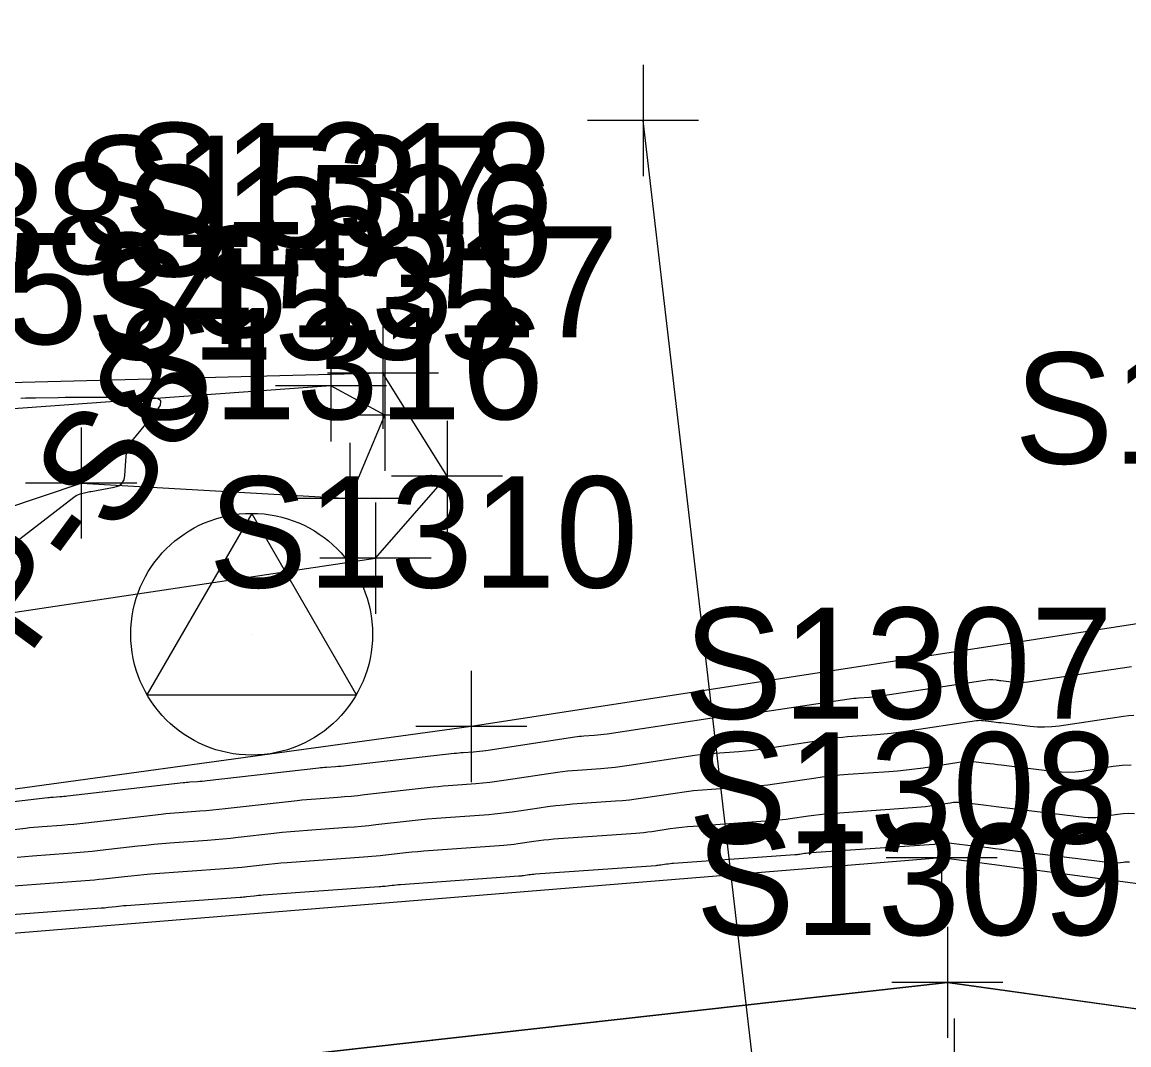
# Model space of a CAD drawing. Extents: x 816928 to 825690, y 436959 to 448212.
# Drawn here: x 818852.06 to 818891.89, y 445192.42 to 445229.23 of the extents above; entities that cross this region are included whole.
import ezdxf

# ---------------------------------------------------------------- set-up
doc = ezdxf.new("R2010")
doc.units = 0
for name, color, linetype in [('SURVEY - CONTOURS - Index with Text', 7, 'Continuous'), ('SURVEY - CONTOURS - Intermediate with optional Text', 7, 'Continuous'), ('SURVEY - CONTROL with Text', 7, 'Continuous'), ('SURVEY - DRAINAGE - Bridge Hydraulic Data - Points - Locators', 7, 'Continuous'), ('SURVEY - DRAINAGE - Bridge Hydraulic Data - Points - Numbers', 7, 'Continuous'), ('SURVEY - DRAINAGE - Bridge Hydraulic Data with Text', 7, 'Continuous'), ('SURVEY - DRAINAGE - Natural Features', 7, 'Continuous'), ('SURVEY - DRAINAGE - Natural Features - Points - Locators', 7, 'Continuous'), ('SURVEY - DRAINAGE - Natural Features - Points - Numbers', 7, 'Continuous'), ('SURVEY - DTM - Breaklines', 7, 'Continuous'), ('SURVEY - DTM - Breaklines - Points - Locators', 7, 'Continuous'), ('SURVEY - DTM - Breaklines - Points - Numbers', 7, 'Continuous')]:
    doc.layers.add(name, color=color, linetype=linetype)

msp = doc.modelspace()

# ---------------------------------------------------------------- linework, layer by layer
at = {"layer": 'SURVEY - CONTOURS - Index with Text'}
msp.add_lwpolyline([(818891.915, 445198.995), (818891.857, 445199), (818891.798, 445199.001), (818891.74, 445198.998), (818891.682, 445198.991), (818891.492, 445198.963), (818891.451, 445198.958), (818891.41, 445198.956), (818891.369, 445198.957), (818891.328, 445198.961), (818887.303, 445199.452), (818887.072, 445199.48), (818886.84, 445199.509), (818886.609, 445199.537), (818886.378, 445199.565), (818885.404, 445199.684), (818885.351, 445199.689), (818885.299, 445199.69), (818885.246, 445199.687), (818885.194, 445199.681), (818885.023, 445199.655), (818884.986, 445199.65), (818884.949, 445199.646), (818884.912, 445199.642), (818884.875, 445199.639), (818880.453, 445199.33), (818880.394, 445199.325), (818880.336, 445199.32), (818880.277, 445199.312), (818880.219, 445199.304), (818880.029, 445199.276), (818879.989, 445199.27), (818879.948, 445199.265), (818879.907, 445199.261), (818879.866, 445199.258), (818875.501, 445198.95), (818875.437, 445198.945), (818875.373, 445198.938), (818875.309, 445198.93), (818875.245, 445198.921), (818875.037, 445198.89), (818874.992, 445198.884), (818874.948, 445198.878), (818874.903, 445198.874), (818874.858, 445198.87), (818870.53, 445198.562), (818870.47, 445198.557), (818870.411, 445198.551), (818870.351, 445198.544), (818870.292, 445198.536), (818870.098, 445198.506), (818870.056, 445198.5), (818870.014, 445198.495), (818869.973, 445198.491), (818869.931, 445198.488), (818865.671, 445198.182), (818865.595, 445198.176), (818865.519, 445198.17), (818865.444, 445198.163), (818865.369, 445198.154), (818865.122, 445198.127), (818865.07, 445198.121), (818865.017, 445198.116), (818864.964, 445198.111), (818864.911, 445198.107), (818860.733, 445197.806), (818860.651, 445197.8), (818860.568, 445197.793), (818860.486, 445197.785), (818860.403, 445197.776), (818860.135, 445197.745), (818860.077, 445197.739), (818860.019, 445197.733), (818859.962, 445197.728), (818859.904, 445197.724), (818855.798, 445197.427), (818855.708, 445197.42), (818855.618, 445197.412), (818855.529, 445197.403), (818855.439, 445197.393), (818855.147, 445197.36), (818855.085, 445197.353), (818855.022, 445197.347), (818854.959, 445197.341), (818854.897, 445197.336), (818850.864, 445197.043)], dxfattribs=at)
at = {"layer": 'SURVEY - CONTOURS - Intermediate with optional Text'}
for points in [[(818851.287, 445210.103), (818853.91, 445212.136), (818853.964, 445212.173), (818854.02, 445212.205), (818854.08, 445212.23), (818854.143, 445212.249), (818854.353, 445212.302), (818854.398, 445212.313), (818854.443, 445212.323), (818854.489, 445212.333), (818854.534, 445212.341), (818855.373, 445212.489), (818855.532, 445212.539), (818855.649, 445212.628), (818855.723, 445212.753), (818855.756, 445212.917), (818855.799, 445213.614), (818855.819, 445213.759), (818855.86, 445213.896), (818855.923, 445214.024), (818856.007, 445214.144), (818856.905, 445215.242), (818857.036, 445215.448), (818857.042, 445215.596), (818856.924, 445215.684), (818856.682, 445215.714), (818854.353, 445215.718), (818854.102, 445215.718), (818853.852, 445215.717), (818853.601, 445215.714), (818853.351, 445215.71), (818852.532, 445215.696), (818852.356, 445215.693), (818852.181, 445215.691), (818852.006, 445215.689)], [(818891.979, 445206.032), (818888.245, 445205.472), (818888.125, 445205.458), (818888.005, 445205.452), (818887.885, 445205.454), (818887.765, 445205.465), (818887.285, 445205.524), (818887.244, 445205.529), (818887.204, 445205.534), (818887.163, 445205.538), (818887.123, 445205.543), (818886.99, 445205.56), (818886.962, 445205.562), (818886.933, 445205.563), (818886.905, 445205.561), (818886.877, 445205.558), (818883.03, 445204.978), (818882.911, 445204.961), (818882.792, 445204.947), (818882.672, 445204.935), (818882.552, 445204.925), (818882.16, 445204.898), (818882.076, 445204.891), (818881.992, 445204.883), (818881.909, 445204.873), (818881.825, 445204.861), (818878.068, 445204.294), (818877.952, 445204.277), (818877.835, 445204.263), (818877.717, 445204.252), (818877.6, 445204.242), (818877.216, 445204.215), (818877.133, 445204.208), (818877.051, 445204.2), (818876.969, 445204.19), (818876.888, 445204.179), (818873.107, 445203.607), (818872.993, 445203.591), (818872.878, 445203.577), (818872.763, 445203.566), (818872.648, 445203.556), (818872.271, 445203.529), (818872.191, 445203.523), (818872.11, 445203.515), (818872.03, 445203.505), (818871.95, 445203.494), (818868.745, 445203.009), (818868.633, 445202.993), (818868.52, 445202.979), (818868.408, 445202.968), (818868.295, 445202.959), (818867.925, 445202.932), (818867.846, 445202.926), (818867.767, 445202.919), (818867.688, 445202.911), (818867.609, 445202.903), (818863.728, 445202.465), (818863.629, 445202.455), (818863.53, 445202.445), (818863.431, 445202.436), (818863.332, 445202.429), (818863.007, 445202.405), (818862.938, 445202.4), (818862.869, 445202.394), (818862.799, 445202.387), (818862.73, 445202.38), (818858.71, 445201.923), (818858.625, 445201.914), (818858.54, 445201.905), (818858.455, 445201.898), (818858.37, 445201.891), (818858.092, 445201.871), (818858.032, 445201.867), (818857.973, 445201.861), (818857.913, 445201.855), (818857.854, 445201.849), (818853.692, 445201.372), (818853.621, 445201.365), (818853.551, 445201.358), (818853.48, 445201.352), (818853.409, 445201.346), (818853.178, 445201.329), (818853.129, 445201.325), (818853.08, 445201.321), (818853.03, 445201.316), (818852.981, 445201.311), (818848.673, 445200.814)], [(818892.06, 445204.27), (818891.878, 445204.261), (818891.696, 445204.24), (818889.378, 445203.893), (818889.117, 445203.862), (818888.856, 445203.85), (818888.595, 445203.855), (818888.334, 445203.878), (818887.289, 445204.006), (818887.201, 445204.017), (818887.113, 445204.027), (818887.025, 445204.038), (818886.936, 445204.049), (818886.648, 445204.084), (818886.586, 445204.089), (818886.525, 445204.091), (818886.463, 445204.088), (818886.402, 445204.081), (818883.853, 445203.696), (818883.592, 445203.66), (818883.33, 445203.628), (818883.068, 445203.602), (818882.805, 445203.581), (818881.946, 445203.521), (818881.762, 445203.506), (818881.579, 445203.488), (818881.396, 445203.466), (818881.213, 445203.44), (818878.879, 445203.088), (818878.621, 445203.051), (818878.362, 445203.02), (818878.103, 445202.994), (818877.844, 445202.973), (818876.995, 445202.913), (818876.813, 445202.899), (818876.632, 445202.88), (818876.451, 445202.859), (818876.271, 445202.833), (818873.905, 445202.476), (818873.65, 445202.44), (818873.395, 445202.409), (818873.139, 445202.383), (818872.883, 445202.362), (818872.044, 445202.302), (818871.865, 445202.288), (818871.686, 445202.27), (818871.507, 445202.248), (818871.329, 445202.223), (818869.397, 445201.931), (818869.145, 445201.895), (818868.893, 445201.864), (818868.641, 445201.839), (818868.387, 445201.818), (818867.56, 445201.759), (818867.383, 445201.745), (818867.205, 445201.73), (818867.028, 445201.713), (818866.852, 445201.694), (818864.383, 445201.415), (818864.142, 445201.389), (818863.902, 445201.366), (818863.661, 445201.345), (818863.419, 445201.326), (818862.631, 445201.269), (818862.462, 445201.256), (818862.294, 445201.242), (818862.125, 445201.225), (818861.957, 445201.207), (818859.366, 445200.913), (818859.138, 445200.888), (818858.91, 445200.865), (818858.681, 445200.845), (818858.452, 445200.828), (818857.704, 445200.774), (818857.544, 445200.761), (818857.384, 445200.747), (818857.224, 445200.731), (818857.065, 445200.714), (818854.35, 445200.403), (818854.134, 445200.379), (818853.918, 445200.358), (818853.702, 445200.339), (818853.486, 445200.322), (818852.78, 445200.271), (818852.628, 445200.259), (818852.477, 445200.246), (818852.326, 445200.231), (818852.175, 445200.214), (818849.332, 445199.886)], [(818891.973, 445202.488), (818891.645, 445202.473), (818891.317, 445202.435), (818890.191, 445202.266), (818889.949, 445202.238), (818889.707, 445202.226), (818889.465, 445202.231), (818889.223, 445202.252), (818887.294, 445202.488), (818887.158, 445202.504), (818887.022, 445202.521), (818886.886, 445202.538), (818886.75, 445202.554), (818886.306, 445202.608), (818886.211, 445202.617), (818886.116, 445202.619), (818886.021, 445202.614), (818885.926, 445202.603), (818884.487, 445202.386), (818884.179, 445202.343), (818883.869, 445202.306), (818883.559, 445202.275), (818883.249, 445202.25), (818881.789, 445202.148), (818881.477, 445202.123), (818881.165, 445202.092), (818880.854, 445202.054), (818880.544, 445202.01), (818879.387, 445201.836), (818879.139, 445201.801), (818878.891, 445201.771), (818878.641, 445201.746), (818878.392, 445201.726), (818876.866, 445201.618), (818876.539, 445201.592), (818876.213, 445201.559), (818875.888, 445201.52), (818875.563, 445201.474), (818874.408, 445201.299), (818874.16, 445201.264), (818873.912, 445201.234), (818873.663, 445201.209), (818873.414, 445201.189), (818871.863, 445201.079), (818871.562, 445201.054), (818871.261, 445201.024), (818870.962, 445200.988), (818870.662, 445200.945), (818869.686, 445200.798), (818869.477, 445200.768), (818869.267, 445200.743), (818869.056, 445200.721), (818868.846, 445200.704), (818867.304, 445200.593), (818866.974, 445200.568), (818866.644, 445200.539), (818866.314, 445200.507), (818865.985, 445200.472), (818864.787, 445200.337), (818864.53, 445200.309), (818864.273, 445200.284), (818864.016, 445200.262), (818863.758, 445200.242), (818862.33, 445200.139), (818862.024, 445200.115), (818861.719, 445200.089), (818861.414, 445200.059), (818861.109, 445200.026), (818859.829, 445199.88), (818859.554, 445199.85), (818859.279, 445199.823), (818859.004, 445199.799), (818858.729, 445199.778), (818857.376, 445199.68), (818857.086, 445199.658), (818856.796, 445199.632), (818856.507, 445199.603), (818856.217, 445199.572), (818854.866, 445199.417), (818854.576, 445199.386), (818854.286, 445199.357), (818853.996, 445199.331), (818853.705, 445199.309), (818852.424, 445199.215), (818852.149, 445199.194), (818851.875, 445199.17)], [(818892.085, 445200.74), (818891.886, 445200.744), (818891.687, 445200.734), (818891.488, 445200.711), (818890.838, 445200.614), (818890.698, 445200.598), (818890.559, 445200.591), (818890.419, 445200.594), (818890.279, 445200.606), (818887.298, 445200.97), (818887.115, 445200.992), (818886.931, 445201.015), (818886.748, 445201.037), (818886.564, 445201.06), (818885.964, 445201.133), (818885.836, 445201.144), (818885.708, 445201.147), (818885.579, 445201.141), (818885.451, 445201.126), (818884.722, 445201.016), (818884.566, 445200.994), (818884.409, 445200.975), (818884.252, 445200.959), (818884.095, 445200.947), (818881.152, 445200.741), (818880.951, 445200.725), (818880.75, 445200.705), (818880.55, 445200.681), (818880.351, 445200.653), (818879.699, 445200.554), (818879.559, 445200.535), (818879.419, 445200.518), (818879.279, 445200.504), (818879.138, 445200.492), (818876.204, 445200.285), (818875.998, 445200.269), (818875.793, 445200.248), (818875.588, 445200.223), (818875.384, 445200.195), (818874.716, 445200.094), (818874.573, 445200.074), (818874.43, 445200.056), (818874.286, 445200.042), (818874.142, 445200.03), (818871.197, 445199.82), (818871.016, 445199.806), (818870.836, 445199.788), (818870.656, 445199.766), (818870.477, 445199.741), (818869.892, 445199.652), (818869.766, 445199.634), (818869.641, 445199.619), (818869.514, 445199.606), (818869.388, 445199.596), (818866.514, 445199.39), (818866.298, 445199.373), (818866.082, 445199.354), (818865.866, 445199.333), (818865.65, 445199.31), (818864.947, 445199.231), (818864.796, 445199.215), (818864.645, 445199.2), (818864.494, 445199.187), (818864.343, 445199.175), (818861.593, 445198.977), (818861.368, 445198.96), (818861.144, 445198.94), (818860.919, 445198.918), (818860.695, 445198.894), (818859.963, 445198.811), (818859.806, 445198.794), (818859.649, 445198.778), (818859.492, 445198.764), (818859.335, 445198.752), (818856.674, 445198.56), (818856.441, 445198.542), (818856.207, 445198.521), (818855.974, 445198.498), (818855.741, 445198.473), (818854.98, 445198.385), (818854.817, 445198.368), (818854.654, 445198.351), (818854.491, 445198.337), (818854.327, 445198.324), (818851.758, 445198.138)]]:
    msp.add_lwpolyline(points, dxfattribs=at)
at = {"layer": 'SURVEY - CONTROL with Text'}
for p, q in [((818860.317, 445211.55), (818856.549, 445205.025)), ((818864.084, 445205.025), (818860.317, 445211.55)), ((818860.317, 445207.2), (818860.317, 445207.2)), ((818856.549, 445205.025), (818864.084, 445205.025))]:
    msp.add_line(p, q, dxfattribs=at)
msp.add_circle((818860.317, 445207.2), 4.35, dxfattribs=at)
at = {"layer": 'SURVEY - DRAINAGE - Bridge Hydraulic Data - Points - Locators'}
for p, q in [((818874.403, 445227.686), (818874.403, 445223.686)), ((818876.403, 445225.686), (818872.403, 445225.686)), ((818865.041, 445218.597), (818865.041, 445214.597)), ((818867.041, 445216.597), (818863.041, 445216.597)), ((818867.349, 445214.885), (818867.349, 445210.885)), ((818869.349, 445212.885), (818865.349, 445212.885)), ((818864.771, 445211.937), (818864.771, 445207.937)), ((818866.771, 445209.937), (818862.771, 445209.937)), ((818868.22, 445205.878), (818868.22, 445201.878)), ((818870.22, 445203.878), (818866.22, 445203.878)), ((818885.148, 445201.156), (818885.148, 445197.156)), ((818887.148, 445199.156), (818883.148, 445199.156)), ((818885.6, 445193.376), (818885.6, 445189.376))]:
    msp.add_line(p, q, dxfattribs=at)
at = {"layer": 'SURVEY - DRAINAGE - Bridge Hydraulic Data with Text'}
for p, q in [((818883.11, 445151.193), (818874.403, 445225.686)), ((818834.683, 445188.997), (818885.355, 445194.671)), ((818885.355, 445194.671), (818959.968, 445184.233))]:
    msp.add_line(p, q, dxfattribs=at)
for points in [[(818897.164, 445208.339), (818868.22, 445203.878), (818845.854, 445200.813), (818842.507, 445206.602), (818864.771, 445209.937), (818867.349, 445212.885), (818865.041, 445216.597), (818840.455, 445215.964), (818826.594, 445223.159), (818838.958, 445235.421)], [(818981.856, 445170.386), (818981.679, 445172.324), (818961.15, 445189.092), (818885.148, 445199.156), (818830.646, 445194.716), (818800.042, 445220.122), (818756.964, 445204.922), (818710.566, 445206.148)]]:
    msp.add_lwpolyline(points, dxfattribs=at)
at = {"layer": 'SURVEY - DRAINAGE - Natural Features'}
msp.add_lwpolyline([(818976.92, 445167.021), (818959.968, 445184.233), (818885.355, 445194.671), (818834.683, 445188.997), (818798.356, 445212.301), (818757.037, 445198.917), (818710.514, 445201.057)], dxfattribs=at)
at = {"layer": 'SURVEY - DRAINAGE - Natural Features - Points - Locators'}
for p, q in [((818885.355, 445196.671), (818885.355, 445192.671)), ((818887.355, 445194.671), (818883.355, 445194.671))]:
    msp.add_line(p, q, dxfattribs=at)
at = {"layer": 'SURVEY - DTM - Breaklines'}
msp.add_lwpolyline([(818836.549, 445206.465), (818840.213, 445207.941), (818854.181, 445212.642), (818863.848, 445212.085), (818865.114, 445215.081), (818863.17, 445216.141), (818849.757, 445215.165), (818841.39, 445210.267)], dxfattribs=at)
at = {"layer": 'SURVEY - DTM - Breaklines - Points - Locators'}
for p, q in [((818863.17, 445218.141), (818863.17, 445214.141)), ((818865.114, 445217.081), (818865.114, 445213.081)), ((818865.17, 445216.141), (818861.17, 445216.141)), ((818867.114, 445215.081), (818863.114, 445215.081)), ((818854.181, 445214.642), (818854.181, 445210.642)), ((818863.848, 445214.085), (818863.848, 445210.085)), ((818856.181, 445212.642), (818852.181, 445212.642)), ((818865.848, 445212.085), (818861.848, 445212.085))]:
    msp.add_line(p, q, dxfattribs=at)

# ---------------------------------------------------------------- texts
at = {"layer": 'SURVEY - CONTROL with Text'}
msp.add_text('CP-S8', height=4, rotation=53.648, dxfattribs=at).set_placement((818849.951, 445203.238))
at = {"layer": 'SURVEY - DRAINAGE - Bridge Hydraulic Data - Points - Numbers'}
for s, p in [('S1318', (818855.706, 445221.597)), ('S1317', (818858.061, 445217.885)), ('S1316', (818855.373, 445214.937)), ('S1306', (818887.766, 445213.339)), ('S1310', (818858.759, 445208.878)), ('S1307', (818875.86, 445204.156)), ('S1309', (818876.296, 445196.376))]:
    msp.add_text(s, height=4, dxfattribs=at).set_placement(p)
at = {"layer": 'SURVEY - DRAINAGE - Natural Features - Points - Numbers'}
msp.add_text('S1308', height=4, dxfattribs=at).set_placement((818876.02, 445199.671))
at = {"layer": 'SURVEY - DTM - Breaklines - Points - Numbers'}
for s, p in [('S1537', (818853.882, 445221.141)), ('S1538', (818840.422, 445220.165)), ('S1536', (818855.716, 445220.081)), ('S1534', (818844.893, 445217.642)), ('S1535', (818854.561, 445217.085))]:
    msp.add_text(s, height=4, dxfattribs=at).set_placement(p)

doc.saveas('drawing.dxf')
